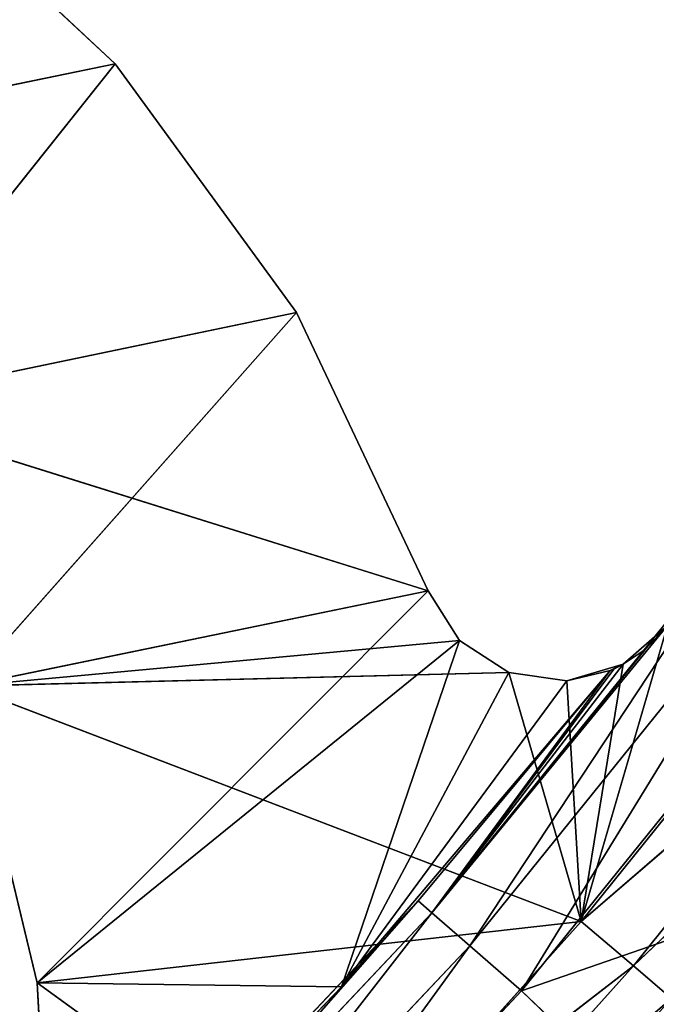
# Model space of a CAD drawing. Extents: x 0 to 110, y -110 to 0.
# Tile 1018 of 1056: x 89.01 to 93.66, y -87.97 to -80.79. Entities that reach past the tile are written whole.
import ezdxf

# ---------------------------------------------------------------- set-up
doc = ezdxf.new("R2010")
doc.units = 0
doc.header["$LTSCALE"] = 25.4
doc.layers.get('0').update_dxf_attribs({"color": 13, "linetype": 'CONTINUOUS'})

# ---------------------------------------------------------------- blocks, each defined once
blk = doc.blocks.new('REFLECTOR-LED-GU10-ES111-D')
at = {"color": 18}
for p, q in [((86.4521, 56, 81.7787), (89.7074, 56, 81.1088)), ((86.4521, 56, 81.7787), (89.7074, 56, 81.1088)), ((87.7114, 56, 83.6157), (89.7074, 56, 81.1088)), ((87.7114, 56, 83.6157), (89.7074, 56, 81.1088)), ((87.7114, 56, 83.6157), (91.032, 56, 82.9244)), ((87.7114, 56, 83.6157), (91.032, 56, 82.9244)), ((87.7114, 56, 83.6157), (91.9924, 56, 84.9561)), ((87.7114, 56, 83.6157), (91.9924, 56, 84.9561)), ((89.7074, 56, 81.1088), (88.0659, 56, 79.574)), ((89.7074, 56, 81.1088), (88.0659, 56, 79.574)), ((89.7074, 56, 81.1088), (88.0659, 54, 79.574)), ((89.7074, 56, 81.1088), (88.0659, 54, 79.574)), ((88.6172, 56, 85.6504), (91.9924, 56, 84.9561)), ((88.6172, 56, 85.6504), (91.9924, 56, 84.9561)), ((88.6172, 56, 85.6504), (92.2211, 56, 85.3184)), ((93.1081, 56, 87.3693), (88.6172, 56, 85.6504)), ((88.6172, 56, 85.6504), (89.1397, 56, 87.8154)), ((93.1081, 56, 87.3693), (88.6172, 56, 85.6504)), ((92.5805, 56, 85.5517), (88.6172, 56, 85.6504)), ((92.5805, 56, 85.5517), (88.6172, 56, 85.6504)), ((88.6172, 56, 85.6504), (92.2211, 56, 85.3184)), ((89.1397, 56, 87.8154), (88.6172, 54, 85.6504)), ((89.1397, 56, 87.8154), (88.6172, 54, 85.6504)), ((88.6172, 56, 85.6504), (89.1397, 56, 87.8154)), ((91.2998, 56, 89.385), (89.1397, 56, 87.8154)), ((89.1397, 56, 87.8154), (89.2615, 56, 90.0392)), ((91.2998, 56, 89.385), (89.1397, 56, 87.8154)), ((93.1081, 56, 87.3693), (89.1397, 56, 87.8154)), ((93.1081, 56, 87.3693), (89.1397, 56, 87.8154)), ((89.2615, 56, 90.0392), (89.1397, 54, 87.8154)), ((89.2615, 56, 90.0392), (89.1397, 54, 87.8154)), ((89.1397, 56, 87.8154), (89.2615, 56, 90.0392)), ((89.1397, 56, 87.8154), (89.1397, 54, 87.8154)), ((89.1397, 56, 87.8154), (89.1397, 54, 87.8154)), ((91.032, 56, 82.9244), (89.7074, 56, 81.1088)), ((89.7074, 56, 81.1088), (89.7074, 54, 81.1088)), ((89.7074, 56, 81.1088), (89.7074, 54, 81.1088)), ((91.032, 56, 82.9244), (89.7074, 56, 81.1088)), ((91.032, 56, 82.9244), (89.7074, 54, 81.1088)), ((91.032, 56, 82.9244), (89.7074, 54, 81.1088)), ((91.9924, 56, 84.9561), (91.032, 56, 82.9244)), ((91.032, 56, 82.9244), (91.032, 54, 82.9244)), ((91.032, 56, 82.9244), (91.032, 54, 82.9244)), ((91.9924, 56, 84.9561), (91.032, 56, 82.9244)), ((91.9924, 56, 84.9561), (91.032, 54, 82.9244)), ((91.9924, 56, 84.9561), (91.032, 54, 82.9244)), ((91.2998, 56, 89.385), (93.1081, 56, 87.3693)), ((91.2998, 56, 89.385), (93.1081, 56, 87.3693)), ((91.2998, 56, 89.385), (93.4892, 55.866, 87.693)), ((91.2998, 56, 89.385), (93.4892, 55.866, 87.693)), ((92.2211, 56, 85.3184), (91.9924, 56, 84.9561)), ((91.9924, 54, 84.9561), (91.9924, 56, 84.9561)), ((91.9924, 56, 84.9561), (92.2211, 54, 85.3184)), ((91.9924, 56, 84.9561), (92.2211, 54, 85.3184)), ((92.2211, 56, 85.3184), (91.9924, 56, 84.9561)), ((91.9924, 54, 84.9561), (91.9924, 56, 84.9561)), ((92.5805, 56, 85.5517), (92.2211, 56, 85.3184)), ((92.2211, 56, 85.3184), (92.2211, 54, 85.3184)), ((92.2211, 56, 85.3184), (92.2211, 54, 85.3184)), ((92.2211, 56, 85.3184), (92.5805, 54, 85.5517)), ((92.2211, 56, 85.3184), (92.5805, 54, 85.5517)), ((92.5805, 56, 85.5517), (92.2211, 56, 85.3184)), ((92.5805, 56, 85.5517), (93.1081, 56, 87.3693)), ((93.0045, 56, 85.6132), (92.5805, 56, 85.5517)), ((92.5805, 56, 85.5517), (93.1081, 56, 87.3693)), ((92.5805, 56, 85.5517), (92.5805, 54, 85.5517)), ((92.5805, 56, 85.5517), (92.5805, 54, 85.5517)), ((92.5805, 56, 85.5517), (93.0045, 54, 85.6132)), ((92.5805, 56, 85.5517), (93.0045, 54, 85.6132)), ((93.0045, 56, 85.6132), (92.5805, 56, 85.5517)), ((93.1081, 56, 87.3693), (93.0045, 56, 85.6132)), ((93.1081, 56, 87.3693), (93.0045, 56, 85.6132)), ((93.4153, 56, 85.4917), (93.0045, 56, 85.6132)), ((93.0045, 56, 85.6132), (93.0045, 54, 85.6132)), ((93.0045, 56, 85.6132), (93.0045, 54, 85.6132)), ((93.0045, 56, 85.6132), (93.3204, 54, 85.5376)), ((93.0045, 56, 85.6132), (93.3204, 54, 85.5376)), ((93.4153, 56, 85.4917), (93.0045, 56, 85.6132)), ((93.1081, 56, 87.3693), (93.4153, 56, 85.4917)), ((93.1081, 56, 87.3693), (93.4153, 56, 85.4917)), ((93.1081, 56, 87.3693), (93.7376, 56, 85.2093)), ((93.1081, 56, 87.3693), (93.7376, 56, 85.2093)), ((93.1081, 56, 87.3693), (94.8046, 56, 85.2587)), ((93.1081, 56, 87.3693), (94.8046, 56, 85.2587)), ((93.1081, 56, 87.3693), (95.2027, 55.866, 85.5613)), ((93.1081, 56, 87.3693), (95.2027, 55.866, 85.5613)), ((93.1081, 56, 87.3693), (93.4892, 55.866, 87.693)), ((93.1081, 56, 87.3693), (93.4892, 55.866, 87.693)), ((93.4153, 56, 85.4917), (93.3204, 54, 85.5376)), ((93.4153, 56, 85.4917), (93.3204, 54, 85.5376)), ((93.7376, 56, 85.2093), (93.4153, 56, 85.4917)), ((93.4153, 56, 85.4917), (93.4153, 49.7012, 85.4917)), ((93.4153, 56, 85.4917), (93.4153, 49.7012, 85.4917)), ((93.4153, 56, 85.4917), (93.5749, 49.5578, 85.3824)), ((93.4153, 56, 85.4917), (93.5749, 49.5578, 85.3824)), ((93.7376, 56, 85.2093), (93.4153, 56, 85.4917)), ((93.7376, 56, 85.2093), (93.5749, 49.5578, 85.3824)), ((93.7376, 56, 85.2093), (93.5749, 49.5578, 85.3824)), ((91.6628, 55.866, 89.7288), (93.4892, 55.866, 87.693)), ((91.6628, 55.866, 89.7288), (93.4892, 55.866, 87.693)), ((93.4892, 55.866, 87.693), (95.2027, 55.866, 85.5613)), ((93.4892, 55.866, 87.693), (95.2027, 55.866, 85.5613)), ((93.4892, 55.866, 87.693), (95.4941, 55.5, 85.7828)), ((93.4892, 55.866, 87.693), (95.4941, 55.5, 85.7828)), ((93.4892, 55.866, 87.693), (93.7682, 55.5, 87.93)), ((93.4892, 55.866, 87.693), (93.7682, 55.5, 87.93)), ((89.7074, 54, 81.1088), (86.4521, 54, 81.7787)), ((89.7074, 54, 81.1088), (86.4521, 54, 81.7787)), ((89.7074, 54, 81.1088), (87.7114, 54, 83.6157)), ((89.7074, 54, 81.1088), (87.7114, 54, 83.6157)), ((91.032, 54, 82.9244), (87.7114, 54, 83.6157)), ((91.032, 54, 82.9244), (87.7114, 54, 83.6157)), ((88.0659, 54, 79.574), (89.7074, 54, 81.1088)), ((88.0659, 54, 79.574), (89.7074, 54, 81.1088)), ((91.032, 54, 82.9244), (88.6172, 54, 85.6504)), ((91.032, 54, 82.9244), (88.6172, 54, 85.6504)), ((91.9924, 54, 84.9561), (88.6172, 54, 85.6504)), ((91.9924, 54, 84.9561), (88.6172, 54, 85.6504)), ((89.1397, 54, 87.8154), (88.6172, 54, 85.6504)), ((89.1397, 54, 87.8154), (88.6172, 54, 85.6504)), ((89.2619, 54, 90.0303), (89.1397, 54, 87.8154)), ((89.1397, 54, 87.8154), (91.3606, 54, 87.8467)), ((91.9924, 54, 84.9561), (89.1397, 54, 87.8154)), ((91.9924, 54, 84.9561), (89.1397, 54, 87.8154)), ((92.2211, 54, 85.3184), (89.1397, 54, 87.8154)), ((92.2211, 54, 85.3184), (89.1397, 54, 87.8154)), ((89.1397, 54, 87.8154), (91.3606, 54, 87.8467)), ((89.2619, 54, 90.0303), (89.1397, 54, 87.8154)), ((91.3606, 54, 87.8467), (89.2619, 54, 90.0303)), ((91.3606, 54, 87.8467), (89.2619, 54, 90.0303)), ((91.3606, 54, 87.8467), (89.3106, 50, 89.9826)), ((91.3606, 54, 87.8467), (89.3106, 50, 89.9826)), ((89.7074, 54, 81.1088), (91.032, 54, 82.9244)), ((89.7074, 54, 81.1088), (91.032, 54, 82.9244)), ((91.032, 54, 82.9244), (91.9924, 54, 84.9561)), ((91.032, 54, 82.9244), (91.9924, 54, 84.9561)), ((93.3204, 54, 85.5376), (91.3606, 54, 87.8467)), ((91.3606, 54, 87.8467), (93.0045, 54, 85.6132)), ((92.2211, 54, 85.3184), (91.3606, 54, 87.8467)), ((92.2211, 54, 85.3184), (91.3606, 54, 87.8467)), ((92.5805, 54, 85.5517), (91.3606, 54, 87.8467)), ((92.5805, 54, 85.5517), (91.3606, 54, 87.8467)), ((91.3606, 54, 87.8467), (93.0045, 54, 85.6132)), ((91.3606, 54, 87.8467), (91.9184, 50, 87.2185)), ((91.3606, 54, 87.8467), (91.9184, 50, 87.2185)), ((93.3204, 54, 85.5376), (91.3606, 54, 87.8467)), ((93.3204, 54, 85.5376), (91.9184, 50, 87.2185)), ((93.3204, 54, 85.5376), (91.9184, 50, 87.2185)), ((91.9924, 54, 84.9561), (92.2211, 54, 85.3184)), ((91.9924, 54, 84.9561), (92.2211, 54, 85.3184)), ((92.2211, 54, 85.3184), (92.5805, 54, 85.5517)), ((92.2211, 54, 85.3184), (92.5805, 54, 85.5517)), ((92.5805, 54, 85.5517), (93.0045, 54, 85.6132)), ((92.5805, 54, 85.5517), (93.0045, 54, 85.6132)), ((93.0045, 54, 85.6132), (93.3204, 54, 85.5376)), ((93.0045, 54, 85.6132), (93.3204, 54, 85.5376)), ((93.3204, 54, 85.5376), (93.3204, 50, 85.5376)), ((93.3204, 54, 85.5376), (93.3204, 50, 85.5376)), ((93.3204, 54, 85.5376), (93.4153, 49.7012, 85.4917)), ((93.3204, 54, 85.5376), (93.4153, 49.7012, 85.4917)), ((91.9184, 50, 87.2185), (89.3106, 50, 89.9826)), ((91.9184, 50, 87.2185), (89.3106, 50, 89.9826)), ((89.4045, 49.5, 90.0782), (91.9184, 50, 87.2185)), ((89.4045, 49.5, 90.0782), (91.9184, 50, 87.2185)), ((93.3204, 50, 85.5376), (91.9184, 50, 87.2185)), ((93.3204, 50, 85.5376), (91.9184, 50, 87.2185)), ((92.0193, 49.5, 87.3066), (91.9184, 50, 87.2185)), ((92.0193, 49.5, 87.3066), (91.9184, 50, 87.2185)), ((93.3204, 50, 85.5376), (92.0193, 49.5, 87.3066)), ((93.3204, 50, 85.5376), (92.0193, 49.5, 87.3066)), ((93.3204, 50, 85.5376), (93.3452, 49.8416, 85.5268)), ((93.3204, 50, 85.5376), (93.4153, 49.7012, 85.4917)), ((93.3452, 49.8416, 85.5268), (92.0193, 49.5, 87.3066)), ((93.3452, 49.8416, 85.5268), (92.0193, 49.5, 87.3066)), ((93.3452, 49.8416, 85.5268), (93.4153, 49.7012, 85.4917)), ((92.0193, 49.5, 87.3066), (93.4153, 49.7012, 85.4917)), ((92.0193, 49.5, 87.3066), (93.4153, 49.7012, 85.4917)), ((93.4153, 49.7012, 85.4917), (93.5749, 49.5578, 85.3824)), ((93.4153, 49.7012, 85.4917), (93.5749, 49.5578, 85.3824)), ((93.5749, 49.5578, 85.3824), (92.0193, 49.5, 87.3066)), ((93.5749, 49.5578, 85.3824), (92.0193, 49.5, 87.3066)), ((93.5749, 49.5578, 85.3824), (93.7376, 49.517, 85.2093)), ((93.5749, 49.5578, 85.3824), (93.7376, 49.517, 85.2093)), ((89.4045, 49.5, 90.0782), (92.0193, 49.5, 87.3066)), ((89.4045, 49.5, 90.0782), (92.0193, 49.5, 87.3066)), ((89.6608, 49.134, 90.3395), (92.0193, 49.5, 87.3066)), ((89.6608, 49.134, 90.3395), (92.0193, 49.5, 87.3066)), ((92.0193, 49.5, 87.3066), (93.7376, 49.517, 85.2093)), ((92.0193, 49.5, 87.3066), (93.7376, 49.517, 85.2093)), ((92.2951, 49.134, 87.5473), (92.0193, 49.5, 87.3066)), ((92.0193, 49.5, 87.3066), (94.4115, 49.5, 84.3408)), ((92.0193, 49.5, 87.3066), (94.4115, 49.5, 84.3408)), ((92.2951, 49.134, 87.5473), (92.0193, 49.5, 87.3066)), ((92.2951, 49.134, 87.5473), (94.4115, 49.5, 84.3408)), ((92.2951, 49.134, 87.5473), (94.4115, 49.5, 84.3408)), ((89.6608, 49.134, 90.3395), (92.2951, 49.134, 87.5473)), ((89.6608, 49.134, 90.3395), (92.2951, 49.134, 87.5473)), ((90.0109, 49, 90.6965), (92.2951, 49.134, 87.5473)), ((90.0109, 49, 90.6965), (92.2951, 49.134, 87.5473)), ((92.6718, 49, 87.8761), (92.2951, 49.134, 87.5473)), ((92.2951, 49.134, 87.5473), (94.7051, 49.134, 84.5593)), ((92.2951, 49.134, 87.5473), (94.7051, 49.134, 84.5593)), ((92.6718, 49, 87.8761), (92.2951, 49.134, 87.5473)), ((92.6718, 49, 87.8761), (94.7051, 49.134, 84.5593)), ((92.6718, 49, 87.8761), (94.7051, 49.134, 84.5593)), ((90.0109, 49, 90.6965), (92.6718, 49, 87.8761)), ((90.0109, 49, 90.6965), (92.6718, 49, 87.8761)), ((95.5861, 49, 86.8643), (92.6718, 49, 87.8761)), ((92.6718, 49, 87.8761), (95.1062, 49, 84.8579)), ((95.5861, 49, 86.8643), (92.6718, 49, 87.8761)), ((93.8326, 49, 88.9792), (92.6718, 49, 87.8761)), ((93.8326, 49, 88.9792), (92.6718, 49, 87.8761)), ((92.6718, 49, 87.8761), (95.1062, 49, 84.8579))]:
    blk.add_line(p, q, dxfattribs=at)
mesh = blk.add_polyface(dxfattribs=at)
corners = [(86.4521, 56, 81.7787), (89.7074, 56, 81.1088), (88.0659, 56, 79.574)]
mesh.append_faces([[corners[k] for k in face] for face in [(0, 1, 2)]], dxfattribs={"color": 18})
mesh = blk.add_polyface(dxfattribs=at)
corners = [(87.7114, 56, 83.6157), (89.7074, 56, 81.1088), (86.4521, 56, 81.7787)]
mesh.append_faces([[corners[k] for k in face] for face in [(0, 1, 2)]], dxfattribs={"color": 18})
mesh = blk.add_polyface(dxfattribs=at)
corners = [(87.7114, 56, 83.6157), (91.032, 56, 82.9244), (89.7074, 56, 81.1088)]
mesh.append_faces([[corners[k] for k in face] for face in [(0, 1, 2)]], dxfattribs={"color": 18})
mesh = blk.add_polyface(dxfattribs=at)
corners = [(91.9924, 56, 84.9561), (91.032, 56, 82.9244), (87.7114, 56, 83.6157)]
mesh.append_faces([[corners[k] for k in face] for face in [(0, 1, 2)]], dxfattribs={"color": 18})
mesh = blk.add_polyface(dxfattribs=at)
corners = [(88.6172, 56, 85.6504), (91.9924, 56, 84.9561), (87.7114, 56, 83.6157)]
mesh.append_faces([[corners[k] for k in face] for face in [(0, 1, 2)]], dxfattribs={"color": 18})
mesh = blk.add_polyface(dxfattribs=at)
corners = [(89.7074, 56, 81.1088), (88.0659, 54, 79.574), (88.0659, 56, 79.574)]
mesh.append_faces([[corners[k] for k in face] for face in [(0, 1, 2)]], dxfattribs={"color": 18})
mesh = blk.add_polyface(dxfattribs=at)
corners = [(89.7074, 54, 81.1088), (88.0659, 54, 79.574), (89.7074, 56, 81.1088)]
mesh.append_faces([[corners[k] for k in face] for face in [(0, 1, 2)]], dxfattribs={"color": 18})
mesh = blk.add_polyface(dxfattribs=at)
corners = [(88.6172, 56, 85.6504), (92.2211, 56, 85.3184), (91.9924, 56, 84.9561)]
mesh.append_faces([[corners[k] for k in face] for face in [(0, 1, 2)]], dxfattribs={"color": 18})
mesh = blk.add_polyface(dxfattribs=at)
corners = [(89.1397, 56, 87.8154), (93.1081, 56, 87.3693), (88.6172, 56, 85.6504)]
mesh.append_faces([[corners[k] for k in face] for face in [(0, 1, 2)]], dxfattribs={"color": 18})
mesh = blk.add_polyface(dxfattribs=at)
corners = [(93.1081, 56, 87.3693), (92.5805, 56, 85.5517), (88.6172, 56, 85.6504)]
mesh.append_faces([[corners[k] for k in face] for face in [(0, 1, 2)]], dxfattribs={"color": 18})
mesh = blk.add_polyface(dxfattribs=at)
corners = [(88.6172, 56, 85.6504), (92.5805, 56, 85.5517), (92.2211, 56, 85.3184)]
mesh.append_faces([[corners[k] for k in face] for face in [(0, 1, 2)]], dxfattribs={"color": 18})
mesh = blk.add_polyface(dxfattribs=at)
corners = [(89.1397, 56, 87.8154), (88.6172, 54, 85.6504), (89.1397, 54, 87.8154)]
mesh.append_faces([[corners[k] for k in face] for face in [(0, 1, 2)]], dxfattribs={"color": 18})
mesh = blk.add_polyface(dxfattribs=at)
corners = [(88.6172, 56, 85.6504), (88.6172, 54, 85.6504), (89.1397, 56, 87.8154)]
mesh.append_faces([[corners[k] for k in face] for face in [(0, 1, 2)]], dxfattribs={"color": 18})
mesh = blk.add_polyface(dxfattribs=at)
corners = [(89.2615, 56, 90.0392), (91.2998, 56, 89.385), (89.1397, 56, 87.8154)]
mesh.append_faces([[corners[k] for k in face] for face in [(0, 1, 2)]], dxfattribs={"color": 18})
mesh = blk.add_polyface(dxfattribs=at)
corners = [(91.2998, 56, 89.385), (93.1081, 56, 87.3693), (89.1397, 56, 87.8154)]
mesh.append_faces([[corners[k] for k in face] for face in [(0, 1, 2)]], dxfattribs={"color": 18})
mesh = blk.add_polyface(dxfattribs=at)
corners = [(89.2615, 56, 90.0392), (89.1397, 54, 87.8154), (89.2619, 54, 90.0303)]
mesh.append_faces([[corners[k] for k in face] for face in [(0, 1, 2)]], dxfattribs={"color": 18})
mesh = blk.add_polyface(dxfattribs=at)
corners = [(89.1397, 56, 87.8154), (89.1397, 54, 87.8154), (89.2615, 56, 90.0392)]
mesh.append_faces([[corners[k] for k in face] for face in [(0, 1, 2)]], dxfattribs={"color": 18})
mesh = blk.add_polyface(dxfattribs=at)
corners = [(91.032, 56, 82.9244), (89.7074, 54, 81.1088), (89.7074, 56, 81.1088)]
mesh.append_faces([[corners[k] for k in face] for face in [(0, 1, 2)]], dxfattribs={"color": 18})
mesh = blk.add_polyface(dxfattribs=at)
corners = [(91.032, 56, 82.9244), (91.032, 54, 82.9244), (89.7074, 54, 81.1088)]
mesh.append_faces([[corners[k] for k in face] for face in [(0, 1, 2)]], dxfattribs={"color": 18})
mesh = blk.add_polyface(dxfattribs=at)
corners = [(91.9924, 56, 84.9561), (91.032, 54, 82.9244), (91.032, 56, 82.9244)]
mesh.append_faces([[corners[k] for k in face] for face in [(0, 1, 2)]], dxfattribs={"color": 18})
mesh = blk.add_polyface(dxfattribs=at)
corners = [(91.9924, 56, 84.9561), (91.9924, 54, 84.9561), (91.032, 54, 82.9244)]
mesh.append_faces([[corners[k] for k in face] for face in [(0, 1, 2)]], dxfattribs={"color": 18})
mesh = blk.add_polyface(dxfattribs=at)
corners = [(91.2998, 56, 89.385), (93.4892, 55.866, 87.693), (93.1081, 56, 87.3693)]
mesh.append_faces([[corners[k] for k in face] for face in [(0, 1, 2)]], dxfattribs={"color": 18})
mesh = blk.add_polyface(dxfattribs=at)
corners = [(91.6628, 55.866, 89.7288), (93.4892, 55.866, 87.693), (91.2998, 56, 89.385)]
mesh.append_faces([[corners[k] for k in face] for face in [(0, 1, 2)]], dxfattribs={"color": 18})
mesh = blk.add_polyface(dxfattribs=at)
corners = [(91.9924, 56, 84.9561), (92.2211, 54, 85.3184), (91.9924, 54, 84.9561)]
mesh.append_faces([[corners[k] for k in face] for face in [(0, 1, 2)]], dxfattribs={"color": 18})
mesh = blk.add_polyface(dxfattribs=at)
corners = [(92.2211, 56, 85.3184), (92.2211, 54, 85.3184), (91.9924, 56, 84.9561)]
mesh.append_faces([[corners[k] for k in face] for face in [(0, 1, 2)]], dxfattribs={"color": 18})
mesh = blk.add_polyface(dxfattribs=at)
corners = [(92.5805, 54, 85.5517), (92.2211, 54, 85.3184), (92.2211, 56, 85.3184)]
mesh.append_faces([[corners[k] for k in face] for face in [(0, 1, 2)]], dxfattribs={"color": 18})
mesh = blk.add_polyface(dxfattribs=at)
corners = [(92.5805, 54, 85.5517), (92.2211, 56, 85.3184), (92.5805, 56, 85.5517)]
mesh.append_faces([[corners[k] for k in face] for face in [(0, 1, 2)]], dxfattribs={"color": 18})
mesh = blk.add_polyface(dxfattribs=at)
corners = [(93.1081, 56, 87.3693), (93.0045, 56, 85.6132), (92.5805, 56, 85.5517)]
mesh.append_faces([[corners[k] for k in face] for face in [(0, 1, 2)]], dxfattribs={"color": 18})
mesh = blk.add_polyface(dxfattribs=at)
corners = [(93.0045, 54, 85.6132), (92.5805, 54, 85.5517), (92.5805, 56, 85.5517)]
mesh.append_faces([[corners[k] for k in face] for face in [(0, 1, 2)]], dxfattribs={"color": 18})
mesh = blk.add_polyface(dxfattribs=at)
corners = [(93.0045, 54, 85.6132), (92.5805, 56, 85.5517), (93.0045, 56, 85.6132)]
mesh.append_faces([[corners[k] for k in face] for face in [(0, 1, 2)]], dxfattribs={"color": 18})
mesh = blk.add_polyface(dxfattribs=at)
corners = [(93.1081, 56, 87.3693), (93.4153, 56, 85.4917), (93.0045, 56, 85.6132)]
mesh.append_faces([[corners[k] for k in face] for face in [(0, 1, 2)]], dxfattribs={"color": 18})
mesh = blk.add_polyface(dxfattribs=at)
corners = [(93.3204, 54, 85.5376), (93.0045, 54, 85.6132), (93.0045, 56, 85.6132)]
mesh.append_faces([[corners[k] for k in face] for face in [(0, 1, 2)]], dxfattribs={"color": 18})
mesh = blk.add_polyface(dxfattribs=at)
corners = [(93.4153, 56, 85.4917), (93.3204, 54, 85.5376), (93.0045, 56, 85.6132)]
mesh.append_faces([[corners[k] for k in face] for face in [(0, 1, 2)]], dxfattribs={"color": 18})
mesh = blk.add_polyface(dxfattribs=at)
corners = [(93.1081, 56, 87.3693), (93.7376, 56, 85.2093), (93.4153, 56, 85.4917)]
mesh.append_faces([[corners[k] for k in face] for face in [(0, 1, 2)]], dxfattribs={"color": 18})
mesh = blk.add_polyface(dxfattribs=at)
corners = [(93.1081, 56, 87.3693), (94.8046, 56, 85.2587), (93.7376, 56, 85.2093)]
mesh.append_faces([[corners[k] for k in face] for face in [(0, 1, 2)]], dxfattribs={"color": 18})
mesh = blk.add_polyface(dxfattribs=at)
corners = [(93.1081, 56, 87.3693), (95.2027, 55.866, 85.5613), (94.8046, 56, 85.2587)]
mesh.append_faces([[corners[k] for k in face] for face in [(0, 1, 2)]], dxfattribs={"color": 18})
mesh = blk.add_polyface(dxfattribs=at)
corners = [(93.4892, 55.866, 87.693), (95.2027, 55.866, 85.5613), (93.1081, 56, 87.3693)]
mesh.append_faces([[corners[k] for k in face] for face in [(0, 1, 2)]], dxfattribs={"color": 18})
mesh = blk.add_polyface(dxfattribs=at)
corners = [(93.4153, 49.7012, 85.4917), (93.3204, 54, 85.5376), (93.4153, 56, 85.4917)]
mesh.append_faces([[corners[k] for k in face] for face in [(0, 1, 2)]], dxfattribs={"color": 18})
mesh = blk.add_polyface(dxfattribs=at)
corners = [(93.5749, 49.5578, 85.3824), (93.4153, 49.7012, 85.4917), (93.4153, 56, 85.4917)]
mesh.append_faces([[corners[k] for k in face] for face in [(0, 1, 2)]], dxfattribs={"color": 18})
mesh = blk.add_polyface(dxfattribs=at)
corners = [(93.7376, 56, 85.2093), (93.5749, 49.5578, 85.3824), (93.4153, 56, 85.4917)]
mesh.append_faces([[corners[k] for k in face] for face in [(0, 1, 2)]], dxfattribs={"color": 18})
mesh = blk.add_polyface(dxfattribs=at)
corners = [(93.7376, 56, 85.2093), (93.7376, 49.517, 85.2093), (93.5749, 49.5578, 85.3824)]
mesh.append_faces([[corners[k] for k in face] for face in [(0, 1, 2)]], dxfattribs={"color": 18})
mesh = blk.add_polyface(dxfattribs=at)
corners = [(91.6628, 55.866, 89.7288), (93.7682, 55.5, 87.93), (93.4892, 55.866, 87.693)]
mesh.append_faces([[corners[k] for k in face] for face in [(0, 1, 2)]], dxfattribs={"color": 18})
mesh = blk.add_polyface(dxfattribs=at)
corners = [(91.9285, 55.5, 89.9805), (93.7682, 55.5, 87.93), (91.6628, 55.866, 89.7288)]
mesh.append_faces([[corners[k] for k in face] for face in [(0, 1, 2)]], dxfattribs={"color": 18})
mesh = blk.add_polyface(dxfattribs=at)
corners = [(93.4892, 55.866, 87.693), (95.4941, 55.5, 85.7828), (95.2027, 55.866, 85.5613)]
mesh.append_faces([[corners[k] for k in face] for face in [(0, 1, 2)]], dxfattribs={"color": 18})
mesh = blk.add_polyface(dxfattribs=at)
corners = [(93.7682, 55.5, 87.93), (95.4941, 55.5, 85.7828), (93.4892, 55.866, 87.693)]
mesh.append_faces([[corners[k] for k in face] for face in [(0, 1, 2)]], dxfattribs={"color": 18})
mesh = blk.add_polyface(dxfattribs=at)
corners = [(91.9285, 55.5, 89.9805), (93.8703, 55, 88.0167), (93.7682, 55.5, 87.93)]
mesh.append_faces([[corners[k] for k in face] for face in [(0, 1, 2)]], dxfattribs={"color": 18})
mesh = blk.add_polyface(dxfattribs=at)
corners = [(86.4521, 54, 81.7787), (88.0659, 54, 79.574), (89.7074, 54, 81.1088)]
mesh.append_faces([[corners[k] for k in face] for face in [(0, 1, 2)]], dxfattribs={"color": 18})
mesh = blk.add_polyface(dxfattribs=at)
corners = [(87.7114, 54, 83.6157), (86.4521, 54, 81.7787), (89.7074, 54, 81.1088)]
mesh.append_faces([[corners[k] for k in face] for face in [(0, 1, 2)]], dxfattribs={"color": 18})
mesh = blk.add_polyface(dxfattribs=at)
corners = [(87.7114, 54, 83.6157), (89.7074, 54, 81.1088), (91.032, 54, 82.9244)]
mesh.append_faces([[corners[k] for k in face] for face in [(0, 1, 2)]], dxfattribs={"color": 18})
mesh = blk.add_polyface(dxfattribs=at)
corners = [(88.6172, 54, 85.6504), (87.7114, 54, 83.6157), (91.032, 54, 82.9244)]
mesh.append_faces([[corners[k] for k in face] for face in [(0, 1, 2)]], dxfattribs={"color": 18})
mesh = blk.add_polyface(dxfattribs=at)
corners = [(88.6172, 54, 85.6504), (91.032, 54, 82.9244), (91.9924, 54, 84.9561)]
mesh.append_faces([[corners[k] for k in face] for face in [(0, 1, 2)]], dxfattribs={"color": 18})
mesh = blk.add_polyface(dxfattribs=at)
corners = [(89.1397, 54, 87.8154), (88.6172, 54, 85.6504), (91.9924, 54, 84.9561)]
mesh.append_faces([[corners[k] for k in face] for face in [(0, 1, 2)]], dxfattribs={"color": 18})
mesh = blk.add_polyface(dxfattribs=at)
corners = [(89.2619, 54, 90.0303), (89.1397, 54, 87.8154), (91.3606, 54, 87.8467)]
mesh.append_faces([[corners[k] for k in face] for face in [(0, 1, 2)]], dxfattribs={"color": 18})
mesh = blk.add_polyface(dxfattribs=at)
corners = [(89.1397, 54, 87.8154), (91.9924, 54, 84.9561), (92.2211, 54, 85.3184)]
mesh.append_faces([[corners[k] for k in face] for face in [(0, 1, 2)]], dxfattribs={"color": 18})
mesh = blk.add_polyface(dxfattribs=at)
corners = [(91.3606, 54, 87.8467), (89.1397, 54, 87.8154), (92.2211, 54, 85.3184)]
mesh.append_faces([[corners[k] for k in face] for face in [(0, 1, 2)]], dxfattribs={"color": 18})
mesh = blk.add_polyface(dxfattribs=at)
corners = [(91.3606, 54, 87.8467), (89.3106, 50, 89.9826), (89.2619, 54, 90.0303)]
mesh.append_faces([[corners[k] for k in face] for face in [(0, 1, 2)]], dxfattribs={"color": 18})
mesh = blk.add_polyface(dxfattribs=at)
corners = [(91.3606, 54, 87.8467), (91.9184, 50, 87.2185), (89.3106, 50, 89.9826)]
mesh.append_faces([[corners[k] for k in face] for face in [(0, 1, 2)]], dxfattribs={"color": 18})
mesh = blk.add_polyface(dxfattribs=at)
corners = [(91.3606, 54, 87.8467), (93.0045, 54, 85.6132), (93.3204, 54, 85.5376)]
mesh.append_faces([[corners[k] for k in face] for face in [(0, 1, 2)]], dxfattribs={"color": 18})
mesh = blk.add_polyface(dxfattribs=at)
corners = [(91.3606, 54, 87.8467), (92.2211, 54, 85.3184), (92.5805, 54, 85.5517)]
mesh.append_faces([[corners[k] for k in face] for face in [(0, 1, 2)]], dxfattribs={"color": 18})
mesh = blk.add_polyface(dxfattribs=at)
corners = [(91.3606, 54, 87.8467), (92.5805, 54, 85.5517), (93.0045, 54, 85.6132)]
mesh.append_faces([[corners[k] for k in face] for face in [(0, 1, 2)]], dxfattribs={"color": 18})
mesh = blk.add_polyface(dxfattribs=at)
corners = [(93.3204, 54, 85.5376), (91.9184, 50, 87.2185), (91.3606, 54, 87.8467)]
mesh.append_faces([[corners[k] for k in face] for face in [(0, 1, 2)]], dxfattribs={"color": 18})
mesh = blk.add_polyface(dxfattribs=at)
corners = [(93.3204, 54, 85.5376), (93.3204, 50, 85.5376), (91.9184, 50, 87.2185)]
mesh.append_faces([[corners[k] for k in face] for face in [(0, 1, 2)]], dxfattribs={"color": 18})
mesh = blk.add_polyface(dxfattribs=at)
corners = [(93.4153, 49.7012, 85.4917), (93.3204, 50, 85.5376), (93.3204, 54, 85.5376)]
mesh.append_faces([[corners[k] for k in face] for face in [(0, 1, 2)]], dxfattribs={"color": 18})
mesh = blk.add_polyface(dxfattribs=at)
corners = [(91.9184, 50, 87.2185), (89.4045, 49.5, 90.0782), (89.3106, 50, 89.9826)]
mesh.append_faces([[corners[k] for k in face] for face in [(0, 1, 2)]], dxfattribs={"color": 18})
mesh = blk.add_polyface(dxfattribs=at)
corners = [(91.9184, 50, 87.2185), (92.0193, 49.5, 87.3066), (89.4045, 49.5, 90.0782)]
mesh.append_faces([[corners[k] for k in face] for face in [(0, 1, 2)]], dxfattribs={"color": 18})
mesh = blk.add_polyface(dxfattribs=at)
corners = [(93.3204, 50, 85.5376), (92.0193, 49.5, 87.3066), (91.9184, 50, 87.2185)]
mesh.append_faces([[corners[k] for k in face] for face in [(0, 1, 2)]], dxfattribs={"color": 18})
mesh = blk.add_polyface(dxfattribs=at)
corners = [(93.3204, 50, 85.5376), (93.3452, 49.8416, 85.5268), (92.0193, 49.5, 87.3066)]
mesh.append_faces([[corners[k] for k in face] for face in [(0, 1, 2)]], dxfattribs={"color": 18})
mesh = blk.add_polyface(dxfattribs=at)
corners = [(93.3452, 49.8416, 85.5268), (93.4153, 49.7012, 85.4917), (92.0193, 49.5, 87.3066)]
mesh.append_faces([[corners[k] for k in face] for face in [(0, 1, 2)]], dxfattribs={"color": 18})
mesh = blk.add_polyface(dxfattribs=at)
corners = [(93.4153, 49.7012, 85.4917), (93.5749, 49.5578, 85.3824), (92.0193, 49.5, 87.3066)]
mesh.append_faces([[corners[k] for k in face] for face in [(0, 1, 2)]], dxfattribs={"color": 18})
mesh = blk.add_polyface(dxfattribs=at)
corners = [(93.5749, 49.5578, 85.3824), (93.7376, 49.517, 85.2093), (92.0193, 49.5, 87.3066)]
mesh.append_faces([[corners[k] for k in face] for face in [(0, 1, 2)]], dxfattribs={"color": 18})
mesh = blk.add_polyface(dxfattribs=at)
corners = [(89.6608, 49.134, 90.3395), (89.4045, 49.5, 90.0782), (92.0193, 49.5, 87.3066)]
mesh.append_faces([[corners[k] for k in face] for face in [(0, 1, 2)]], dxfattribs={"color": 18})
mesh = blk.add_polyface(dxfattribs=at)
corners = [(89.6608, 49.134, 90.3395), (92.0193, 49.5, 87.3066), (92.2951, 49.134, 87.5473)]
mesh.append_faces([[corners[k] for k in face] for face in [(0, 1, 2)]], dxfattribs={"color": 18})
mesh = blk.add_polyface(dxfattribs=at)
corners = [(92.0193, 49.5, 87.3066), (93.7376, 49.517, 85.2093), (94.4115, 49.5, 84.3408)]
mesh.append_faces([[corners[k] for k in face] for face in [(0, 1, 2)]], dxfattribs={"color": 18})
mesh = blk.add_polyface(dxfattribs=at)
corners = [(92.2951, 49.134, 87.5473), (92.0193, 49.5, 87.3066), (94.4115, 49.5, 84.3408)]
mesh.append_faces([[corners[k] for k in face] for face in [(0, 1, 2)]], dxfattribs={"color": 18})
mesh = blk.add_polyface(dxfattribs=at)
corners = [(92.2951, 49.134, 87.5473), (94.4115, 49.5, 84.3408), (94.7051, 49.134, 84.5593)]
mesh.append_faces([[corners[k] for k in face] for face in [(0, 1, 2)]], dxfattribs={"color": 18})
mesh = blk.add_polyface(dxfattribs=at)
corners = [(90.0109, 49, 90.6965), (89.6608, 49.134, 90.3395), (92.2951, 49.134, 87.5473)]
mesh.append_faces([[corners[k] for k in face] for face in [(0, 1, 2)]], dxfattribs={"color": 18})
mesh = blk.add_polyface(dxfattribs=at)
corners = [(90.0109, 49, 90.6965), (92.2951, 49.134, 87.5473), (92.6718, 49, 87.8761)]
mesh.append_faces([[corners[k] for k in face] for face in [(0, 1, 2)]], dxfattribs={"color": 18})
mesh = blk.add_polyface(dxfattribs=at)
corners = [(92.6718, 49, 87.8761), (92.2951, 49.134, 87.5473), (94.7051, 49.134, 84.5593)]
mesh.append_faces([[corners[k] for k in face] for face in [(0, 1, 2)]], dxfattribs={"color": 18})
mesh = blk.add_polyface(dxfattribs=at)
corners = [(92.6718, 49, 87.8761), (94.7051, 49.134, 84.5593), (95.1062, 49, 84.8579)]
mesh.append_faces([[corners[k] for k in face] for face in [(0, 1, 2)]], dxfattribs={"color": 18})
mesh = blk.add_polyface(dxfattribs=at)
corners = [(90.0109, 49, 90.6965), (92.6718, 49, 87.8761), (93.8326, 49, 88.9792)]
mesh.append_faces([[corners[k] for k in face] for face in [(0, 1, 2)]], dxfattribs={"color": 18})
mesh = blk.add_polyface(dxfattribs=at)
corners = [(92.6718, 49, 87.8761), (95.1062, 49, 84.8579), (95.5861, 49, 86.8643)]
mesh.append_faces([[corners[k] for k in face] for face in [(0, 1, 2)]], dxfattribs={"color": 18})
mesh = blk.add_polyface(dxfattribs=at)
corners = [(93.8326, 49, 88.9792), (92.6718, 49, 87.8761), (95.5861, 49, 86.8643)]
mesh.append_faces([[corners[k] for k in face] for face in [(0, 1, 2)]], dxfattribs={"color": 18})

msp = doc.modelspace()

# ---------------------------------------------------------------- block references
at = {"color": 0, "extrusion": (0, -1, -3.82857e-16)}
msp.add_blockref('REFLECTOR-LED-GU10-ES111-D', (0, 0), dxfattribs=at)

doc.saveas('drawing.dxf')
